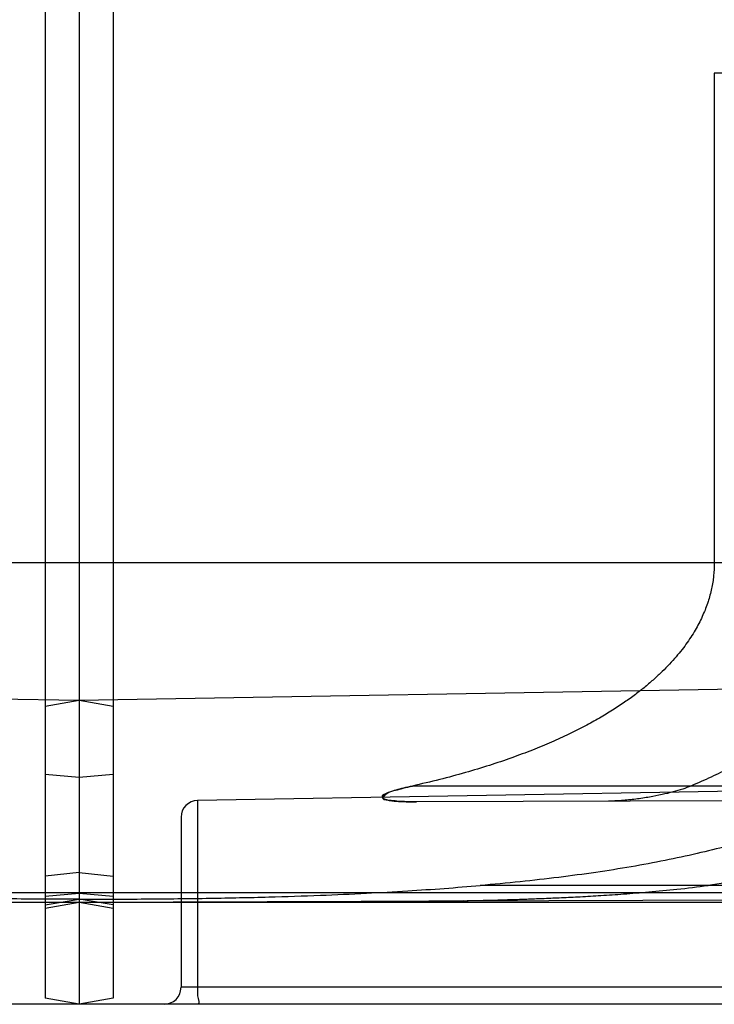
# Model space of a CAD drawing. Header units: millimetres. Extents: x 0 to 297, y 0 to 210.
# Tile 258 of 438: x 146.822 to 146.945, y 156.856 to 157.03. Entities that reach past the tile are written whole.
import ezdxf

# ---------------------------------------------------------------- set-up
doc = ezdxf.new("R2010")
doc.units = ezdxf.units.MM
doc.header["$LTSCALE"] = 16.335
doc.layers.add('INTFCLR_1', color=7, linetype='CONTINUOUS')
doc.layers.add('INTFCLR_72935', color=7, linetype='CONTINUOUS')

msp = doc.modelspace()

# ---------------------------------------------------------------- linework, layer by layer
at = {"layer": 'INTFCLR_1', "color": 6, "linetype": 'Continuous'}
for p, q in [((146.83264, 159.65667), (146.83264, 156.87568)), ((146.82664, 159.65561), (146.82664, 156.85703)), ((146.94488, 157.02055), (146.94488, 156.93397)), ((146.82664, 156.87354), (146.83264, 156.87455)), ((146.83264, 156.87397), (146.83264, 156.85597))]:
    msp.add_line(p, q, dxfattribs=at)
at = {"layer": 'INTFCLR_1', "color": 9, "linetype": 'Continuous'}
for p, q in [((147.01197, 157.02055), (146.94488, 157.02055)), ((147.00391, 156.93397), (146.82664, 156.93397)), ((147.14056, 156.91503), (146.83264, 156.90966)), ((146.83264, 156.90966), (146.82664, 156.9086)), ((146.83264, 156.89608), (146.82664, 156.8966)), ((146.85358, 156.89202), (147.15261, 156.89724)), ((146.9915, 156.89455), (146.89152, 156.89455)), ((146.85358, 156.89202), (146.85358, 156.85897)), ((146.98399, 156.89208), (146.89224, 156.89176)), ((146.85064, 156.88902), (146.85064, 156.85897)), ((146.83264, 156.87926), (146.82664, 156.87863)), ((146.83264, 156.87568), (146.82664, 156.87563)), ((146.83264, 156.87555), (146.82664, 156.87503)), ((147.05875, 156.87569), (146.83264, 156.87568)), ((147.11055, 156.87697), (146.90353, 156.87697)), ((146.83264, 156.87397), (146.82664, 156.87291)), ((147.10709, 156.87493), (146.83264, 156.87397)), ((147.11418, 156.87397), (146.83264, 156.87397)), ((147.06638, 156.85897), (146.85064, 156.85897)), ((146.83264, 156.85597), (146.82664, 156.85703)), ((147.06632, 156.85597), (146.83264, 156.85597))]:
    msp.add_line(p, q, dxfattribs=at)
at = {"layer": 'INTFCLR_1', "color": 7, "linetype": 'Continuous'}
for p, q in [((146.83264, 156.87568), (146.83264, 156.87397)), ((146.90062, 156.87427), (146.89446, 156.87419)), ((146.89446, 156.87419), (146.90061, 156.87427))]:
    msp.add_line(p, q, dxfattribs=at)
at = {"layer": 'INTFCLR_1', "color": 9, "linetype": 'Continuous'}
for centre, start, end in [((146.85364, 156.88902), 91, 180), ((146.84764, 156.85897), 270, 360)]:
    msp.add_arc(centre, 0.003, start, end, dxfattribs=at)
at = {"layer": 'INTFCLR_1', "color": 7, "linetype": 'Continuous'}
for centre, radius, start, end in [((146.88638, 157.60501), 0.73088, 271.11618, 271.60046), ((146.88628, 157.60893), 0.7348, 271.11768, 271.59923), ((146.88841, 157.53327), 0.6591, 271.59789, 272.13498), ((146.88874, 157.52325), 0.64908, 271.59372, 272.13918)]:
    msp.add_arc(centre, radius, start, end, dxfattribs=at)
at = {"layer": 'INTFCLR_1', "color": 6, "linetype": 'Continuous'}
for points, knots in [([(146.94488, 156.93397), (146.94488, 156.93322), (146.9448, 156.93169), (146.94443, 156.9294), (146.9438, 156.92708), (146.94289, 156.92472), (146.94189, 156.92275), (146.94093, 156.92115), (146.9401, 156.9199), (146.93917, 156.91864), (146.93812, 156.91737), (146.93696, 156.91607), (146.93567, 156.91475), (146.93424, 156.91342), (146.93265, 156.91206), (146.93091, 156.91069), (146.92898, 156.90931), (146.92686, 156.90791), (146.92452, 156.9065), (146.92195, 156.90509), (146.91913, 156.90367), (146.91604, 156.90226), (146.91267, 156.90086), (146.90901, 156.89949), (146.90506, 156.89815), (146.90081, 156.89687), (146.89627, 156.89566), (146.89314, 156.89491), (146.89152, 156.89455)], [0, 0, 0, 0, 0.031857, 0.06428, 0.097854, 0.133205, 0.171027, 0.191106, 0.212105, 0.234135, 0.257319, 0.281791, 0.307697, 0.335197, 0.364451, 0.395648, 0.428989, 0.464701, 0.502999, 0.544165, 0.58851, 0.6363, 0.687699, 0.742757, 0.801436, 0.863807, 0.929961, 1, 1, 1, 1]), ([(147.00391, 156.93397), (147.00391, 156.93344), (147.00388, 156.93238), (147.00376, 156.93079), (147.00357, 156.92919), (147.00329, 156.9276), (147.00294, 156.926), (147.0025, 156.92439), (147.00198, 156.92278), (147.00137, 156.92116), (147.00066, 156.91954), (146.99987, 156.91791), (146.99897, 156.91627), (146.99796, 156.91463), (146.99685, 156.91297), (146.99562, 156.91131), (146.99427, 156.90965), (146.99279, 156.90798), (146.99117, 156.9063), (146.9894, 156.90462), (146.98748, 156.90295), (146.98539, 156.90127), (146.98313, 156.89959), (146.98067, 156.89793), (146.97801, 156.89627), (146.97514, 156.89462), (146.97202, 156.89299), (146.96866, 156.89139), (146.96501, 156.88981), (146.96106, 156.88826), (146.95677, 156.88675), (146.95213, 156.88528), (146.94712, 156.88388), (146.94176, 156.88257), (146.93609, 156.88135), (146.93012, 156.88024), (146.92386, 156.87925), (146.91731, 156.87837), (146.91051, 156.8776), (146.90588, 156.87717), (146.90353, 156.87697)], [0, 0, 0, 0, 0.012667, 0.025372, 0.038154, 0.051051, 0.064103, 0.077349, 0.090833, 0.104595, 0.118681, 0.133135, 0.148009, 0.16335, 0.179214, 0.195653, 0.212734, 0.230513, 0.249065, 0.268455, 0.28877, 0.310087, 0.332508, 0.356127, 0.381061, 0.407424, 0.435373, 0.465065, 0.496667, 0.53039, 0.566552, 0.605386, 0.646888, 0.690925, 0.737211, 0.785628, 0.836202, 0.888884, 0.943529, 1, 1, 1, 1]), ([(146.97631, 156.93397), (146.97631, 156.9335), (146.97628, 156.93256), (146.97617, 156.93114), (146.97599, 156.92972), (146.97574, 156.9283), (146.9754, 156.92687), (146.97499, 156.92543), (146.9745, 156.92398), (146.97392, 156.92253), (146.97326, 156.92106), (146.97249, 156.91958), (146.97163, 156.91809), (146.97067, 156.91659), (146.96959, 156.91507), (146.96839, 156.91354), (146.96707, 156.91199), (146.96561, 156.91044), (146.964, 156.90886), (146.96223, 156.90728), (146.9603, 156.90569), (146.95818, 156.90409), (146.95586, 156.90249), (146.95333, 156.90088), (146.95056, 156.89927), (146.94755, 156.89767), (146.94425, 156.89607), (146.94195, 156.89506), (146.94074, 156.89455)], [0, 0, 0, 0, 0.025133, 0.050358, 0.07577, 0.101461, 0.127531, 0.154075, 0.181202, 0.209012, 0.237626, 0.26715, 0.297722, 0.329458, 0.362515, 0.397028, 0.433169, 0.471103, 0.511018, 0.553115, 0.597613, 0.644758, 0.694806, 0.748054, 0.804797, 0.865427, 0.930351, 1, 1, 1, 1]), ([(147.02327, 156.93397), (147.02327, 156.9334), (147.02324, 156.93227), (147.02312, 156.93056), (147.02292, 156.92885), (147.02264, 156.92715), (147.02228, 156.92544), (147.02184, 156.92373), (147.02131, 156.92201), (147.02069, 156.9203), (147.01998, 156.91858), (147.01918, 156.91686), (147.01829, 156.91514), (147.01729, 156.91341), (147.01619, 156.91169), (147.01498, 156.90996), (147.01365, 156.90823), (147.01221, 156.90651), (147.01064, 156.90479), (147.00894, 156.90307), (147.00711, 156.90136), (147.00513, 156.89966), (147.00299, 156.89798), (147.0007, 156.8963), (146.99823, 156.89465), (146.99558, 156.89301), (146.99274, 156.8914), (146.9897, 156.88982), (146.98643, 156.88828), (146.98293, 156.88677), (146.97917, 156.88531), (146.97513, 156.88389), (146.97079, 156.88253), (146.96611, 156.88124), (146.96105, 156.88001), (146.95562, 156.87887), (146.94982, 156.87784), (146.94583, 156.87725), (146.94378, 156.87697)], [0, 0, 0, 0, 0.016017, 0.032071, 0.048205, 0.064456, 0.080866, 0.097473, 0.114321, 0.13145, 0.148908, 0.166735, 0.184983, 0.203695, 0.222929, 0.24273, 0.263161, 0.284274, 0.306138, 0.328811, 0.352371, 0.376885, 0.402439, 0.429116, 0.457014, 0.486234, 0.516889, 0.549109, 0.583032, 0.618829, 0.656689, 0.696827, 0.739464, 0.785015, 0.833928, 0.886211, 0.941639, 1, 1, 1, 1]), ([(146.89152, 156.89455), (146.89099, 156.89443), (146.89004, 156.89421), (146.88856, 156.89382), (146.88745, 156.89347), (146.88545, 156.89267), (146.88765, 156.89186), (146.88893, 156.89186), (146.8906, 156.89176), (146.89165, 156.89176), (146.89224, 156.89176)], [0, 0, 0, 0, 0.134863, 0.246956, 0.365882, 0.4771, 0.59826, 0.734349, 0.851368, 1, 1, 1, 1]), ([(146.89224, 156.89176), (146.89166, 156.89176), (146.89062, 156.89177), (146.88907, 156.89182), (146.88788, 156.89199), (146.88577, 156.89203), (146.88726, 156.89362), (146.88853, 156.89376), (146.88999, 156.89422), (146.89098, 156.89443), (146.89152, 156.89455)], [0, 0, 0, 0, 0.149559, 0.26828, 0.382287, 0.503997, 0.617969, 0.741451, 0.858533, 1, 1, 1, 1]), ([(146.83264, 156.87455), (146.83654, 156.87455), (146.84427, 156.87457), (146.85544, 156.8747), (146.86575, 156.87491), (146.87495, 156.87521), (146.88313, 156.87558), (146.89043, 156.87599), (146.89713, 156.87645), (146.90141, 156.87679), (146.90353, 156.87697)], [0, 0, 0, 0, 0.16526, 0.326716, 0.472323, 0.600946, 0.715872, 0.818703, 0.909924, 1, 1, 1, 1])]:
    msp.add_open_spline(points, degree=3, knots=knots, dxfattribs=at)
at = {"layer": 'INTFCLR_1', "color": 7, "linetype": 'Continuous'}
for points, knots in [([(146.94074, 156.89455), (146.94027, 156.89435), (146.93922, 156.89397), (146.93752, 156.89347), (146.93557, 156.893), (146.93337, 156.89257), (146.93098, 156.89221), (146.92856, 156.89195), (146.92695, 156.89188), (146.92619, 156.89188)], [0, 0, 0, 0, 0.10394, 0.224303, 0.359038, 0.5085, 0.675749, 0.846333, 1, 1, 1, 1]), ([(146.89446, 156.87419), (146.89521, 156.87419), (146.89692, 156.87421), (146.89917, 156.87425), (146.90127, 156.87429), (146.90308, 156.87433), (146.90505, 156.87437), (146.90721, 156.87443), (146.90956, 156.8745), (146.91212, 156.87459), (146.91491, 156.8747), (146.91796, 156.87483), (146.92129, 156.87499), (146.92495, 156.87521), (146.92899, 156.87548), (146.93347, 156.87583), (146.93846, 156.87631), (146.94195, 156.87673), (146.94378, 156.87697)], [0, 0, 0, 0, 0.046051, 0.103354, 0.136928, 0.17335, 0.213101, 0.256675, 0.304152, 0.355772, 0.412093, 0.473631, 0.540974, 0.614844, 0.696105, 0.786325, 0.88784, 1, 1, 1, 1])]:
    msp.add_open_spline(points, degree=3, knots=knots, dxfattribs=at)
at = {"layer": 'INTFCLR_1', "color": 9, "linetype": 'Continuous'}
msp.add_open_spline([(146.85358, 156.85897), (146.85358, 156.85848), (146.85335, 156.85772), (146.85404, 156.85597), (146.85353, 156.85597)], degree=3, knots=[0, 0, 0, 0, 0.49109, 1, 1, 1, 1], dxfattribs=at)
at = {"layer": 'INTFCLR_72935', "color": 6, "linetype": 'Continuous'}
for p, q in [((146.83264, 159.65667), (146.83264, 156.85597)), ((146.83864, 159.65561), (146.83864, 156.85703)), ((146.83864, 156.87354), (146.83264, 156.87455))]:
    msp.add_line(p, q, dxfattribs=at)
at = {"layer": 'INTFCLR_72935', "color": 9, "linetype": 'Continuous'}
for p, q in [((146.83864, 156.93397), (146.66137, 156.93397)), ((146.83264, 156.90966), (146.52471, 156.91503)), ((146.83864, 156.9086), (146.83264, 156.90966)), ((146.83864, 156.8966), (146.83264, 156.89608)), ((146.83264, 156.87926), (146.83864, 156.87863)), ((146.83264, 156.87568), (146.60652, 156.87569)), ((146.83864, 156.87503), (146.83264, 156.87555)), ((146.83264, 156.87397), (146.55109, 156.87397)), ((146.83264, 156.87397), (146.55818, 156.87493)), ((146.83864, 156.87291), (146.83264, 156.87397)), ((146.83864, 156.85703), (146.83264, 156.85597)), ((146.83264, 156.85597), (146.59895, 156.85597))]:
    msp.add_line(p, q, dxfattribs=at)
at = {"layer": 'INTFCLR_72935', "color": 6, "linetype": 'Continuous'}
msp.add_open_spline([(146.83264, 156.87455), (146.82873, 156.87455), (146.821, 156.87457), (146.80983, 156.8747), (146.79952, 156.87491), (146.79032, 156.87521), (146.78214, 156.87558), (146.77484, 156.87599), (146.76814, 156.87645), (146.76386, 156.87679), (146.76174, 156.87697)], degree=3, knots=[0, 0, 0, 0, 0.16526, 0.326715, 0.472323, 0.600945, 0.715872, 0.818703, 0.909924, 1, 1, 1, 1], dxfattribs=at)

doc.saveas('drawing.dxf')
